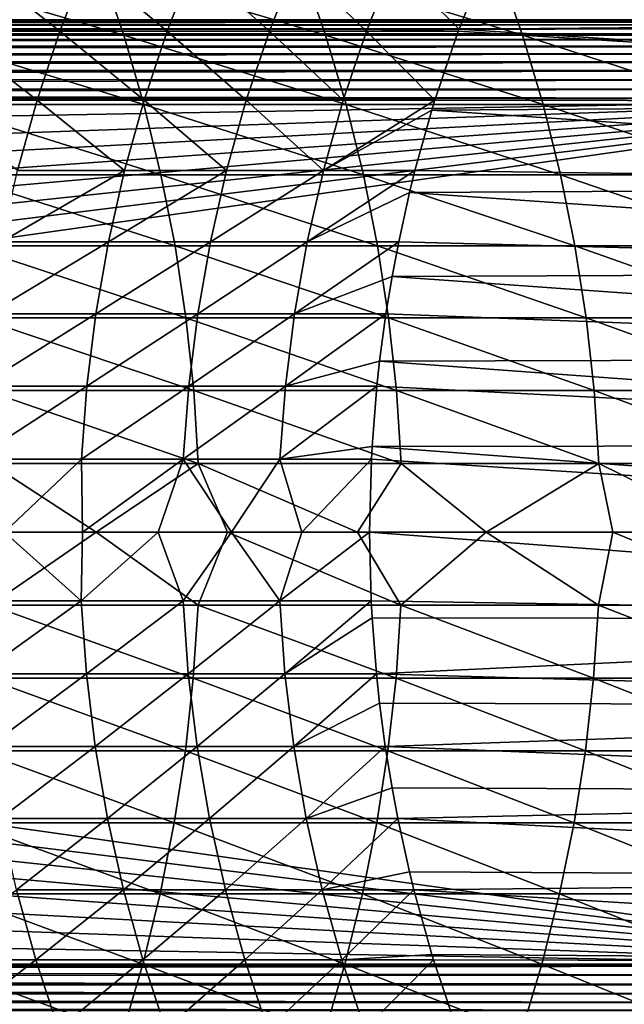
# Model space of a CAD drawing. Header units: metres. Extents: x -24 to 236, y -24 to 24.
# Tile 291 of 316: x 209.36 to 213.19, y -2.99 to 3.25. Entities that reach past the tile are written whole.
import ezdxf

# ---------------------------------------------------------------- set-up
doc = ezdxf.new("R2010")
doc.units = ezdxf.units.M
doc.layers.add('solid_10392024', color=7, linetype='CONTINUOUS')

msp = doc.modelspace()

# ---------------------------------------------------------------- linework, layer by layer
at = {"layer": 'solid_10392024'}
for points in [[(210.016861, 3.151781, 336.517181), (209.870178, 3.581999, 336.424316), (208.560211, 3.581992, 338.449097)], [(208.70517, 3.151774, 338.544617), (210.016861, 3.151781, 336.517181), (208.560211, 3.581992, 338.449097)], [(209.066193, 3.607067, 299.821564), (209.612518, 3.177382, 297.603485), (208.900436, 3.177379, 299.765717)], [(209.066193, 3.607067, 299.821564), (209.77916, 3.607071, 297.656677), (209.612518, 3.177382, 297.603485)], [(209.77916, 3.607071, 297.656677), (210.292526, 3.177382, 295.421753), (209.612518, 3.177382, 297.603485)], [(209.77916, 3.607071, 297.656677), (210.460007, 3.607071, 295.47226), (210.292526, 3.177382, 295.421753)], [(211.296722, 3.151785, 334.457672), (211.148376, 3.582004, 334.367493), (209.870178, 3.581999, 336.424316)], [(210.016861, 3.151781, 336.517181), (211.296722, 3.151785, 334.457672), (209.870178, 3.581999, 336.424316)], [(210.460007, 3.607071, 295.47226), (210.940155, 3.177379, 293.221375), (210.292526, 3.177382, 295.421753)], [(210.460007, 3.607071, 295.47226), (211.108398, 3.607067, 293.269226), (210.940155, 3.177379, 293.221375)], [(211.108398, 3.607067, 293.269226), (211.555069, 3.177374, 291.003296), (210.940155, 3.177379, 293.221375)], [(211.108398, 3.607067, 293.269226), (211.724045, 3.607061, 291.048492), (211.555069, 3.177374, 291.003296)], [(212.544373, 3.151785, 332.366974), (212.394424, 3.582003, 332.279449), (211.148376, 3.582004, 334.367493)], [(211.296722, 3.151785, 334.457672), (212.544373, 3.151785, 332.366974), (211.148376, 3.582004, 334.367493)], [(211.724045, 3.607061, 291.048492), (212.14209, 3.191444, 288.769714), (211.555069, 3.177374, 291.003296)], [(211.724045, 3.607061, 291.048492), (212.306595, 3.607058, 288.810944), (212.14209, 3.191444, 288.769714)], [(219.492065, 3.251203, 259.385284), (212.14209, 3.191444, 288.769714), (212.306595, 3.607058, 288.810944)], [(213.759384, 3.15178, 330.24585), (213.60791, 3.581998, 330.161011), (212.394424, 3.582003, 332.279449)], [(212.544373, 3.151785, 332.366974), (213.759384, 3.15178, 330.24585), (212.394424, 3.582003, 332.279449)], [(215.5336, 3.246434, 33.390392), (176.534302, 3.246457, 33.390503), (176.5336, 3.25, 33.450001)], [(215.5336, 3.25, 44.450001), (176.5336, 3.25, 33.450001), (176.5336, 3.25, 44.450001)], [(215.5336, 3.25, 44.450001), (215.5336, 3.25, 33.450001), (176.5336, 3.25, 33.450001)], [(215.5336, 3.246434, 33.390392), (176.5336, 3.25, 33.450001), (215.5336, 3.25, 33.450001)], [(215.5336, 3.25, 44.450001), (176.5336, 3.25, 44.450001), (176.534302, 3.246457, 44.509499)], [(215.5336, 3.246354, 44.510269), (215.5336, 3.25, 44.450001), (176.534302, 3.246457, 44.509499)], [(219.492065, 3.251203, 259.385284), (219.313278, 2.728342, 259.340698), (212.14209, 3.191444, 288.769714)], [(215.5336, 3.246434, 33.390392), (176.536423, 3.235641, 33.331112), (176.534302, 3.246457, 33.390503)], [(215.5336, 3.246354, 44.510269), (176.534302, 3.246457, 44.509499), (176.536423, 3.235641, 44.56889)], [(215.5336, 3.246434, 33.390392), (215.5336, 3.235615, 33.330929), (176.536423, 3.235641, 33.331112)], [(215.5336, 3.235456, 44.569717), (215.5336, 3.246354, 44.510269), (176.536423, 3.235641, 44.56889)], [(215.5336, 3.235615, 33.330929), (176.539886, 3.217845, 33.27359), (176.536423, 3.235641, 33.331112)], [(215.5336, 3.235456, 44.569717), (176.536423, 3.235641, 44.56889), (176.539886, 3.217845, 44.626408)], [(215.5336, 3.235615, 33.330929), (215.5336, 3.217701, 33.273205), (176.539886, 3.217845, 33.27359)], [(215.5336, 3.217465, 44.627415), (215.5336, 3.235456, 44.569717), (176.539886, 3.217845, 44.626408)], [(215.5336, 3.217701, 33.273205), (176.544632, 3.193403, 33.218914), (176.539886, 3.217845, 33.27359)], [(215.5336, 3.217465, 44.627415), (176.539886, 3.217845, 44.626408), (176.544632, 3.193403, 44.681084)], [(215.5336, 3.217701, 33.273205), (215.5336, 3.192952, 33.218067), (176.544632, 3.193403, 33.218914)], [(215.5336, 3.192644, 44.682522), (215.5336, 3.217465, 44.627415), (176.544632, 3.193403, 44.681084)], [(215.5336, 3.192952, 33.218067), (176.550568, 3.162506, 33.167461), (176.544632, 3.193403, 33.218914)], [(215.5336, 3.192644, 44.682522), (176.544632, 3.193403, 44.681084), (176.550568, 3.162506, 44.73254)], [(215.5336, 3.192952, 33.218067), (215.5336, 3.161732, 33.166317), (176.550568, 3.162506, 33.167461)], [(215.5336, 3.161355, 44.73423), (215.5336, 3.192644, 44.682522), (176.550568, 3.162506, 44.73254)], [(212.14209, 3.191444, 288.769714), (212.136932, 3.177371, 288.768402), (211.555069, 3.177374, 291.003296)], [(219.313278, 2.728342, 259.340698), (212.136932, 3.177371, 288.768402), (212.14209, 3.191444, 288.769714)], [(215.5336, 3.161732, 33.166317), (176.557632, 3.125277, 33.119598), (176.550568, 3.162506, 33.167461)], [(215.5336, 3.161355, 44.73423), (176.550568, 3.162506, 44.73254), (176.557632, 3.125277, 44.780399)], [(215.5336, 3.161732, 33.166317), (215.5336, 3.124496, 33.11871), (176.557632, 3.125277, 33.119598)], [(215.5336, 3.124055, 44.781788), (215.5336, 3.161355, 44.73423), (176.557632, 3.125277, 44.780399)], [(215.5336, 3.124496, 33.11871), (176.565689, 3.082293, 33.076397), (176.557632, 3.125277, 33.119598)], [(215.5336, 3.124055, 44.781788), (176.557632, 3.125277, 44.780399), (176.565689, 3.082293, 44.823601)], [(215.5336, 3.124496, 33.11871), (215.5336, 3.081787, 33.075947), (176.565689, 3.082293, 33.076397)], [(215.5336, 3.08129, 44.824497), (215.5336, 3.124055, 44.781788), (176.565689, 3.082293, 44.823601)], [(210.144623, 2.713188, 336.598053), (210.016861, 3.151781, 336.517181), (208.70517, 3.151774, 338.544617)], [(208.831436, 2.713183, 338.627838), (210.144623, 2.713188, 336.598053), (208.70517, 3.151774, 338.544617)], [(208.900436, 3.177379, 299.765717), (209.467194, 2.739251, 297.557098), (208.75589, 2.739248, 299.71701)], [(208.900436, 3.177379, 299.765717), (209.612518, 3.177382, 297.603485), (209.467194, 2.739251, 297.557098)], [(209.612518, 3.177382, 297.603485), (210.146484, 2.739251, 295.377686), (209.467194, 2.739251, 297.557098)], [(209.612518, 3.177382, 297.603485), (210.292526, 3.177382, 295.421753), (210.146484, 2.739251, 295.377686)], [(211.425934, 2.713192, 334.536224), (211.296722, 3.151785, 334.457672), (210.016861, 3.151781, 336.517181)], [(210.144623, 2.713188, 336.598053), (211.425934, 2.713192, 334.536224), (210.016861, 3.151781, 336.517181)], [(210.292526, 3.177382, 295.421753), (210.793427, 2.739248, 293.179657), (210.146484, 2.739251, 295.377686)], [(210.292526, 3.177382, 295.421753), (210.940155, 3.177379, 293.221375), (210.793427, 2.739248, 293.179657)], [(210.940155, 3.177379, 293.221375), (211.4077, 2.739244, 290.963898), (210.793427, 2.739248, 293.179657)], [(210.940155, 3.177379, 293.221375), (211.555069, 3.177374, 291.003296), (211.4077, 2.739244, 290.963898)], [(212.674957, 2.713191, 332.443176), (212.544373, 3.151785, 332.366974), (211.296722, 3.151785, 334.457672)], [(211.425934, 2.713192, 334.536224), (212.674957, 2.713191, 332.443176), (211.296722, 3.151785, 334.457672)], [(211.555069, 3.177374, 291.003296), (211.988953, 2.739241, 288.731323), (211.4077, 2.739244, 290.963898)], [(211.555069, 3.177374, 291.003296), (212.136932, 3.177371, 288.768402), (211.988953, 2.739241, 288.731323)], [(219.313278, 2.728342, 259.340698), (211.988953, 2.739241, 288.731323), (212.136932, 3.177371, 288.768402)], [(213.891312, 2.713187, 330.319733), (213.759384, 3.15178, 330.24585), (212.544373, 3.151785, 332.366974)], [(212.674957, 2.713191, 332.443176), (213.891312, 2.713187, 330.319733), (212.544373, 3.151785, 332.366974)], [(215.5336, 3.081787, 33.075947), (176.574463, 3.034722, 33.03899), (176.565689, 3.082293, 33.076397)], [(215.5336, 3.08129, 44.824497), (176.565689, 3.082293, 44.823601), (176.574463, 3.034722, 44.861012)], [(215.5336, 3.081787, 33.075947), (215.5336, 3.034231, 33.038647), (176.574463, 3.034722, 33.03899)], [(215.5336, 3.033684, 44.861732), (215.5336, 3.08129, 44.824497), (176.574463, 3.034722, 44.861012)], [(215.5336, 3.034231, 33.038647), (176.583801, 2.983306, 33.007759), (176.574463, 3.034722, 33.03899)], [(215.5336, 3.033684, 44.861732), (176.574463, 3.034722, 44.861012), (176.583801, 2.983306, 44.892242)], [(215.5336, 3.034231, 33.038647), (215.5336, 2.982522, 33.007355), (176.583801, 2.983306, 33.007759)], [(215.5336, 2.981934, 44.892952), (215.5336, 3.033684, 44.861732), (176.583801, 2.983306, 44.892242)], [(215.5336, 2.982522, 33.007355), (176.593613, 2.92825, 32.982868), (176.583801, 2.983306, 33.007759)], [(215.5336, 2.981934, 44.892952), (176.583801, 2.983306, 44.892242), (176.593613, 2.92825, 44.917133)], [(215.5336, 2.982522, 33.007355), (215.5336, 2.927415, 32.982536), (176.593613, 2.92825, 32.982868)], [(215.5336, 2.926794, 44.917702), (215.5336, 2.981934, 44.892952), (176.593613, 2.92825, 44.917133)], [(215.5336, 2.927415, 32.982536), (176.603729, 2.870286, 32.964691), (176.593613, 2.92825, 32.982868)], [(215.5336, 2.926794, 44.917702), (176.593613, 2.92825, 44.917133), (176.603729, 2.870286, 44.93531)], [(215.5336, 2.927415, 32.982536), (215.5336, 2.869716, 32.964542), (176.603729, 2.870286, 32.964691)], [(215.5336, 2.869658, 44.935471), (215.5336, 2.926794, 44.917702), (176.603729, 2.870286, 44.93531)], [(215.5336, 2.869716, 32.964542), (176.613937, 2.81058, 32.953682), (176.603729, 2.870286, 32.964691)], [(215.5336, 2.869658, 44.935471), (176.603729, 2.870286, 44.93531), (176.613937, 2.81058, 44.946316)], [(215.5336, 2.869716, 32.964542), (215.5336, 2.810268, 32.953644), (176.613937, 2.81058, 32.953682)], [(215.5336, 2.810268, 44.946354), (215.5336, 2.869658, 44.935471), (176.613937, 2.81058, 44.946316)], [(215.5336, 2.75, 32.950001), (176.624084, 2.75, 32.950001), (176.613937, 2.81058, 32.953682)], [(215.5336, 2.810268, 32.953644), (215.5336, 2.75, 32.950001), (176.613937, 2.81058, 32.953682)], [(215.5336, 2.810268, 44.946354), (176.613937, 2.81058, 44.946316), (176.624084, 2.75, 44.950001)], [(215.5336, 2.810268, 44.946354), (176.624084, 2.75, 44.950001), (215.5336, 2.75, 44.950001)], [(215.5336, 2.75, 32.950001), (176.722778, 2.066648, 32.950001), (176.624084, 2.75, 32.950001)], [(215.5336, -2.75, 44.950001), (176.624084, 2.75, 44.950001), (176.722778, 2.066648, 44.950001)], [(215.5336, -2.75, 44.950001), (215.5336, 2.75, 44.950001), (176.624084, 2.75, 44.950001)], [(215.5336, 2.75, 32.950001), (176.624084, -2.75, 32.950001), (176.722778, -2.066648, 32.950001)], [(215.5336, 2.75, 32.950001), (215.5336, -2.75, 32.950001), (176.624084, -2.75, 32.950001)], [(215.5336, 2.75, 32.950001), (176.793396, 1.379858, 32.950001), (176.722778, 2.066648, 32.950001)], [(215.5336, 2.75, 32.950001), (176.722778, -2.066648, 32.950001), (176.793396, -1.379858, 32.950001)], [(215.5336, 2.75, 32.950001), (176.835846, 0.690638, 32.950001), (176.793396, 1.379858, 32.950001)], [(215.5336, 2.75, 32.950001), (176.793396, -1.379858, 32.950001), (176.835846, -0.690638, 32.950001)], [(215.5336, 2.75, 32.950001), (176.850006, 0, 32.950001), (176.835846, 0.690638, 32.950001)], [(215.5336, 2.75, 32.950001), (176.835846, -0.690638, 32.950001), (176.850006, 0, 32.950001)], [(208.75589, 2.739248, 299.71701), (209.467194, 2.739251, 297.557098), (209.343582, 2.293841, 297.517639)], [(210.253128, 2.267386, 336.666718), (210.144623, 2.713188, 336.598053), (208.831436, 2.713183, 338.627838)], [(208.93866, 2.267381, 338.698486), (210.253128, 2.267386, 336.666718), (208.831436, 2.713183, 338.627838)], [(209.467194, 2.739251, 297.557098), (210.022247, 2.293841, 295.34021), (209.343582, 2.293841, 297.517639)], [(209.467194, 2.739251, 297.557098), (210.146484, 2.739251, 295.377686), (210.022247, 2.293841, 295.34021)], [(210.146484, 2.739251, 295.377686), (210.66861, 2.293839, 293.144165), (210.022247, 2.293841, 295.34021)], [(211.53566, 2.267389, 334.602936), (211.425934, 2.713192, 334.536224), (210.144623, 2.713188, 336.598053)], [(210.253128, 2.267386, 336.666718), (211.53566, 2.267389, 334.602936), (210.144623, 2.713188, 336.598053)], [(210.146484, 2.739251, 295.377686), (210.793427, 2.739248, 293.179657), (210.66861, 2.293839, 293.144165)], [(210.793427, 2.739248, 293.179657), (211.282333, 2.293835, 290.930359), (210.66861, 2.293839, 293.144165)], [(210.793427, 2.739248, 293.179657), (211.4077, 2.739244, 290.963898), (211.282333, 2.293835, 290.930359)], [(211.4077, 2.739244, 290.963898), (211.988953, 2.739241, 288.731323), (211.282333, 2.293835, 290.930359)], [(211.988953, 2.739241, 288.731323), (211.970062, 2.677528, 288.726593), (211.282333, 2.293835, 290.930359)], [(212.785873, 2.267389, 332.507904), (212.674957, 2.713191, 332.443176), (211.425934, 2.713192, 334.536224)], [(211.53566, 2.267389, 334.602936), (212.785873, 2.267389, 332.507904), (211.425934, 2.713192, 334.536224)], [(219.313278, 2.728342, 259.340698), (211.970062, 2.677528, 288.726593), (211.988953, 2.739241, 288.731323)], [(219.313278, 2.728342, 259.340698), (219.166107, 2.195221, 259.304016), (211.970062, 2.677528, 288.726593)], [(214.003357, 2.267385, 330.382477), (213.891312, 2.713187, 330.319733), (212.674957, 2.713191, 332.443176)], [(212.785873, 2.267389, 332.507904), (214.003357, 2.267385, 330.382477), (212.674957, 2.713191, 332.443176)], [(211.970062, 2.677528, 288.726593), (211.863083, 2.293833, 288.699799), (211.282333, 2.293835, 290.930359)], [(219.166107, 2.195221, 259.304016), (211.863083, 2.293833, 288.699799), (211.970062, 2.677528, 288.726593)], [(210.342072, 1.81556, 336.723053), (210.253128, 2.267386, 336.666718), (208.93866, 2.267381, 338.698486)], [(209.02655, 1.815556, 338.756409), (210.342072, 1.81556, 336.723053), (208.93866, 2.267381, 338.698486)], [(210.022247, 2.293841, 295.34021), (209.920166, 1.842336, 295.309418), (209.241989, 1.842336, 297.485229)], [(209.343582, 2.293841, 297.517639), (210.022247, 2.293841, 295.34021), (209.241989, 1.842336, 297.485229)], [(210.022247, 2.293841, 295.34021), (210.66861, 2.293839, 293.144165), (209.920166, 1.842336, 295.309418)], [(210.66861, 2.293839, 293.144165), (210.56604, 1.842334, 293.11499), (209.920166, 1.842336, 295.309418)], [(211.62561, 1.815562, 334.657623), (211.53566, 2.267389, 334.602936), (210.253128, 2.267386, 336.666718)], [(210.342072, 1.81556, 336.723053), (211.62561, 1.815562, 334.657623), (210.253128, 2.267386, 336.666718)], [(210.66861, 2.293839, 293.144165), (211.282333, 2.293835, 290.930359), (210.56604, 1.842334, 293.11499)], [(211.282333, 2.293835, 290.930359), (211.179321, 1.842331, 290.902832), (210.56604, 1.842334, 293.11499)], [(211.282333, 2.293835, 290.930359), (211.863083, 2.293833, 288.699799), (211.179321, 1.842331, 290.902832)], [(211.863083, 2.293833, 288.699799), (211.828461, 2.153841, 288.691101), (211.179321, 1.842331, 290.902832)], [(212.876785, 1.815562, 332.560974), (212.785873, 2.267389, 332.507904), (211.53566, 2.267389, 334.602936)], [(211.62561, 1.815562, 334.657623), (212.876785, 1.815562, 332.560974), (211.53566, 2.267389, 334.602936)], [(219.166107, 2.195221, 259.304016), (211.828461, 2.153841, 288.691101), (211.863083, 2.293833, 288.699799)], [(214.0952, 1.815559, 330.433929), (214.003357, 2.267385, 330.382477), (212.785873, 2.267389, 332.507904)], [(212.876785, 1.815562, 332.560974), (214.0952, 1.815559, 330.433929), (212.785873, 2.267389, 332.507904)], [(219.166107, 2.195221, 259.304016), (219.051041, 1.653747, 259.27533), (211.828461, 2.153841, 288.691101)], [(211.828461, 2.153841, 288.691101), (211.759644, 1.84233, 288.673859), (211.179321, 1.842331, 290.902832)], [(219.051041, 1.653747, 259.27533), (211.759644, 1.84233, 288.673859), (211.828461, 2.153841, 288.691101)], [(215.5336, -2.75, 44.950001), (176.722778, 2.066648, 44.950001), (176.793396, 1.379858, 44.950001)], [(210.411224, 1.358909, 336.766815), (210.342072, 1.81556, 336.723053), (209.02655, 1.815556, 338.756409)], [(209.094894, 1.358906, 338.801453), (210.411224, 1.358909, 336.766815), (209.02655, 1.815556, 338.756409)], [(209.920166, 1.842336, 295.309418), (209.840469, 1.385936, 295.28537), (209.162689, 1.385936, 297.45993)], [(209.241989, 1.842336, 297.485229), (209.920166, 1.842336, 295.309418), (209.162689, 1.385936, 297.45993)], [(209.920166, 1.842336, 295.309418), (210.56604, 1.842334, 293.11499), (209.840469, 1.385936, 295.28537)], [(210.56604, 1.842334, 293.11499), (210.485992, 1.385935, 293.092224), (209.840469, 1.385936, 295.28537)], [(211.695541, 1.35891, 334.700134), (211.62561, 1.815562, 334.657623), (210.342072, 1.81556, 336.723053)], [(210.411224, 1.358909, 336.766815), (211.695541, 1.35891, 334.700134), (210.342072, 1.81556, 336.723053)], [(210.56604, 1.842334, 293.11499), (211.179321, 1.842331, 290.902832), (210.485992, 1.385935, 293.092224)], [(211.179321, 1.842331, 290.902832), (211.098907, 1.385932, 290.881317), (210.485992, 1.385935, 293.092224)], [(211.179321, 1.842331, 290.902832), (211.759644, 1.84233, 288.673859), (211.098907, 1.385932, 290.881317)], [(211.759644, 1.84233, 288.673859), (211.717773, 1.622295, 288.663361), (211.098907, 1.385932, 290.881317)], [(212.947464, 1.35891, 332.602234), (212.876785, 1.815562, 332.560974), (211.62561, 1.815562, 334.657623)], [(211.695541, 1.35891, 334.700134), (212.947464, 1.35891, 332.602234), (211.62561, 1.815562, 334.657623)], [(219.051041, 1.653747, 259.27533), (211.717773, 1.622295, 288.663361), (211.759644, 1.84233, 288.673859)], [(214.166611, 1.358908, 330.473907), (214.0952, 1.815559, 330.433929), (212.876785, 1.815562, 332.560974)], [(212.947464, 1.35891, 332.602234), (214.166611, 1.358908, 330.473907), (212.876785, 1.815562, 332.560974)], [(219.051041, 1.653747, 259.27533), (218.968536, 1.105976, 259.254761), (211.717773, 1.622295, 288.663361)], [(211.717773, 1.622295, 288.663361), (211.678909, 1.385931, 288.653625), (211.098907, 1.385932, 290.881317)], [(218.968536, 1.105976, 259.254761), (211.678909, 1.385931, 288.653625), (211.717773, 1.622295, 288.663361)], [(215.5336, -2.75, 44.950001), (176.793396, 1.379858, 44.950001), (176.835846, 0.690638, 44.950001)], [(209.840469, 1.385936, 295.28537), (209.783401, 0.925853, 295.268158), (209.105911, 0.925853, 297.441803)], [(209.162689, 1.385936, 297.45993), (209.840469, 1.385936, 295.28537), (209.105911, 0.925853, 297.441803)], [(209.840469, 1.385936, 295.28537), (210.485992, 1.385935, 293.092224), (209.783401, 0.925853, 295.268158)], [(210.485992, 1.385935, 293.092224), (210.42865, 0.925852, 293.075897), (209.783401, 0.925853, 295.268158)], [(210.485992, 1.385935, 293.092224), (211.098907, 1.385932, 290.881317), (210.42865, 0.925852, 293.075897)], [(211.098907, 1.385932, 290.881317), (211.041336, 0.925851, 290.865936), (210.42865, 0.925852, 293.075897)], [(211.098907, 1.385932, 290.881317), (211.678909, 1.385931, 288.653625), (211.041336, 0.925851, 290.865936)], [(211.678909, 1.385931, 288.653625), (211.638428, 1.08483, 288.643494), (211.041336, 0.925851, 290.865936)], [(218.968536, 1.105976, 259.254761), (211.638428, 1.08483, 288.643494), (211.678909, 1.385931, 288.653625)], [(210.460403, 0.898647, 336.797943), (210.411224, 1.358909, 336.766815), (209.094894, 1.358906, 338.801453)], [(209.143494, 0.898645, 338.833496), (210.460403, 0.898647, 336.797943), (209.094894, 1.358906, 338.801453)], [(211.745285, 0.898648, 334.730377), (211.695541, 1.35891, 334.700134), (210.411224, 1.358909, 336.766815)], [(210.460403, 0.898647, 336.797943), (211.745285, 0.898648, 334.730377), (210.411224, 1.358909, 336.766815)], [(212.997742, 0.898648, 332.631561), (212.947464, 1.35891, 332.602234), (211.695541, 1.35891, 334.700134)], [(211.745285, 0.898648, 334.730377), (212.997742, 0.898648, 332.631561), (211.695541, 1.35891, 334.700134)], [(214.217392, 0.898646, 330.50235), (214.166611, 1.358908, 330.473907), (212.947464, 1.35891, 332.602234)], [(212.997742, 0.898648, 332.631561), (214.217392, 0.898646, 330.50235), (212.947464, 1.35891, 332.602234)], [(211.638428, 1.08483, 288.643494), (211.621094, 0.92585, 288.63913), (211.041336, 0.925851, 290.865936)], [(218.918915, 0.554056, 259.242371), (211.621094, 0.92585, 288.63913), (211.638428, 1.08483, 288.643494)], [(218.968536, 1.105976, 259.254761), (218.918915, 0.554056, 259.242371), (211.638428, 1.08483, 288.643494)], [(209.783401, 0.925853, 295.268158), (209.749115, 0.46331, 295.257843), (209.071793, 0.46331, 297.430908)], [(209.105911, 0.925853, 297.441803), (209.783401, 0.925853, 295.268158), (209.071793, 0.46331, 297.430908)], [(210.489471, 0.435997, 336.816345), (210.460403, 0.898647, 336.797943), (209.143494, 0.898645, 338.833496)], [(209.172226, 0.435996, 338.852417), (210.489471, 0.435997, 336.816345), (209.143494, 0.898645, 338.833496)], [(209.783401, 0.925853, 295.268158), (210.42865, 0.925852, 293.075897), (209.749115, 0.46331, 295.257843)], [(210.42865, 0.925852, 293.075897), (210.394211, 0.46331, 293.066101), (209.749115, 0.46331, 295.257843)], [(210.42865, 0.925852, 293.075897), (211.041336, 0.925851, 290.865936), (210.394211, 0.46331, 293.066101)], [(211.041336, 0.925851, 290.865936), (211.006729, 0.463309, 290.856689), (210.394211, 0.46331, 293.066101)], [(211.774689, 0.435998, 334.74823), (211.745285, 0.898648, 334.730377), (210.460403, 0.898647, 336.797943)], [(210.489471, 0.435997, 336.816345), (211.774689, 0.435998, 334.74823), (210.460403, 0.898647, 336.797943)], [(211.041336, 0.925851, 290.865936), (211.621094, 0.92585, 288.63913), (211.006729, 0.463309, 290.856689)], [(211.621094, 0.92585, 288.63913), (211.590714, 0.543406, 288.631531), (211.006729, 0.463309, 290.856689)], [(218.918915, 0.554056, 259.242371), (211.590714, 0.543406, 288.631531), (211.621094, 0.92585, 288.63913)], [(213.027466, 0.435998, 332.648895), (212.997742, 0.898648, 332.631561), (211.745285, 0.898648, 334.730377)], [(211.774689, 0.435998, 334.74823), (213.027466, 0.435998, 332.648895), (211.745285, 0.898648, 334.730377)], [(214.247421, 0.435997, 330.519165), (214.217392, 0.898646, 330.50235), (212.997742, 0.898648, 332.631561)], [(213.027466, 0.435998, 332.648895), (214.247421, 0.435997, 330.519165), (212.997742, 0.898648, 332.631561)], [(215.5336, -2.75, 44.950001), (176.835846, 0.690638, 44.950001), (176.850006, 0, 44.950001)], [(211.590714, 0.543406, 288.631531), (211.586365, 0.463309, 288.630432), (211.006729, 0.463309, 290.856689)], [(218.902359, 0, 259.238251), (211.586365, 0.463309, 288.630432), (211.590714, 0.543406, 288.631531)], [(218.918915, 0.554056, 259.242371), (218.902359, 0, 259.238251), (211.590714, 0.543406, 288.631531)], [(209.071793, 0.46331, 297.430908), (209.749115, 0.46331, 295.257843), (209.260544, 0, 296.797821)], [(209.749115, 0.46331, 295.257843), (209.756256, 0, 295.193054), (209.260544, 0, 296.797821)], [(209.749115, 0.46331, 295.257843), (210.394211, 0.46331, 293.066101), (209.756256, 0, 295.193054)], [(210.394211, 0.46331, 293.066101), (210.23584, 0, 293.573364), (209.756256, 0, 295.193054)], [(210.394211, 0.46331, 293.066101), (210.698975, 0, 291.939026), (210.23584, 0, 293.573364)], [(210.394211, 0.46331, 293.066101), (211.006729, 0.463309, 290.856689), (210.698975, 0, 291.939026)], [(211.006729, 0.463309, 290.856689), (211.145386, 0, 290.290314), (210.698975, 0, 291.939026)], [(211.006729, 0.463309, 290.856689), (211.586365, 0.463309, 288.630432), (211.145386, 0, 290.290314)], [(211.586365, 0.463309, 288.630432), (211.574783, 0, 288.627533), (211.145386, 0, 290.290314)], [(218.902359, 0, 259.238251), (211.574783, 0, 288.627533), (211.586365, 0.463309, 288.630432)], [(208.998749, 0, 339.133667), (209.841736, 0, 337.847229), (209.172226, 0.435996, 338.852417)], [(209.841736, 0, 337.847229), (210.489471, 0.435997, 336.816345), (209.172226, 0.435996, 338.852417)], [(209.841736, 0, 337.847229), (210.675369, 0, 336.542145), (210.489471, 0.435997, 336.816345)], [(211.49942, 0, 335.218445), (211.774689, 0.435998, 334.74823), (210.489471, 0.435997, 336.816345)], [(210.675369, 0, 336.542145), (211.49942, 0, 335.218445), (210.489471, 0.435997, 336.816345)], [(211.49942, 0, 335.218445), (212.313553, 0, 333.876282), (211.774689, 0.435998, 334.74823)], [(212.313553, 0, 333.876282), (213.027466, 0.435998, 332.648895), (211.774689, 0.435998, 334.74823)], [(212.313553, 0, 333.876282), (213.117447, 0, 332.515747), (213.027466, 0.435998, 332.648895)], [(213.910889, 0, 331.136841), (214.247421, 0.435997, 330.519165), (213.027466, 0.435998, 332.648895)], [(213.117447, 0, 332.515747), (213.910889, 0, 331.136841), (213.027466, 0.435998, 332.648895)], [(209.171082, -0.463309, 338.851654), (209.841736, 0, 337.847229), (208.998749, 0, 339.133667)], [(209.171082, -0.463309, 338.851654), (210.488327, -0.46331, 336.815613), (209.841736, 0, 337.847229)], [(210.488327, -0.46331, 336.815613), (210.675369, 0, 336.542145), (209.841736, 0, 337.847229)], [(210.488327, -0.46331, 336.815613), (211.773514, -0.463311, 334.747528), (210.675369, 0, 336.542145)], [(211.773514, -0.463311, 334.747528), (211.49942, 0, 335.218445), (210.675369, 0, 336.542145)], [(211.005402, -0.435996, 290.856323), (211.145386, 0, 290.290314), (211.574783, 0, 288.627533)], [(211.005402, -0.435996, 290.856323), (211.574783, 0, 288.627533), (211.585037, -0.435996, 288.630096)], [(211.773514, -0.463311, 334.747528), (212.313553, 0, 333.876282), (211.49942, 0, 335.218445)], [(218.918915, -0.554056, 259.242371), (211.585037, -0.435996, 288.630096), (211.574783, 0, 288.627533)], [(218.918915, -0.554056, 259.242371), (211.574783, 0, 288.627533), (218.902359, 0, 259.238251)], [(211.773514, -0.463311, 334.747528), (213.026276, -0.463311, 332.648224), (212.313553, 0, 333.876282)], [(213.026276, -0.463311, 332.648224), (213.117447, 0, 332.515747), (212.313553, 0, 333.876282)], [(213.026276, -0.463311, 332.648224), (214.246216, -0.46331, 330.518494), (213.117447, 0, 332.515747)], [(214.246216, -0.46331, 330.518494), (213.910889, 0, 331.136841), (213.117447, 0, 332.515747)], [(215.5336, -2.75, 44.950001), (176.850006, 0, 44.950001), (176.835846, -0.690638, 44.950001)], [(209.070496, -0.435997, 297.430511), (209.260544, 0, 296.797821), (209.747818, -0.435997, 295.257446)], [(209.747818, -0.435997, 295.257446), (209.260544, 0, 296.797821), (209.756256, 0, 295.193054)], [(209.747818, -0.435997, 295.257446), (209.756256, 0, 295.193054), (210.23584, 0, 293.573364)], [(209.747818, -0.435997, 295.257446), (210.23584, 0, 293.573364), (210.392899, -0.435997, 293.065735)], [(210.392899, -0.435997, 293.065735), (210.23584, 0, 293.573364), (210.698975, 0, 291.939026)], [(210.392899, -0.435997, 293.065735), (210.698975, 0, 291.939026), (211.005402, -0.435996, 290.856323)], [(211.005402, -0.435996, 290.856323), (210.698975, 0, 291.939026), (211.145386, 0, 290.290314)], [(209.070496, -0.435997, 297.430511), (209.747818, -0.435997, 295.257446), (209.103271, -0.898647, 297.440948)], [(209.747818, -0.435997, 295.257446), (209.780762, -0.898647, 295.267365), (209.103271, -0.898647, 297.440948)], [(209.747818, -0.435997, 295.257446), (210.392899, -0.435997, 293.065735), (209.780762, -0.898647, 295.267365)], [(210.392899, -0.435997, 293.065735), (210.425995, -0.898646, 293.075165), (209.780762, -0.898647, 295.267365)], [(210.392899, -0.435997, 293.065735), (211.005402, -0.435996, 290.856323), (210.425995, -0.898646, 293.075165)], [(211.005402, -0.435996, 290.856323), (211.038651, -0.898644, 290.865204), (210.425995, -0.898646, 293.075165)], [(211.005402, -0.435996, 290.856323), (211.585037, -0.435996, 288.630096), (211.038651, -0.898644, 290.865204)], [(211.585037, -0.435996, 288.630096), (211.590714, -0.543406, 288.631531), (211.038651, -0.898644, 290.865204)], [(218.918915, -0.554056, 259.242371), (211.590714, -0.543406, 288.631531), (211.585037, -0.435996, 288.630096)], [(209.141174, -0.925851, 338.83197), (210.458054, -0.925853, 336.796478), (209.171082, -0.463309, 338.851654)], [(210.458054, -0.925853, 336.796478), (210.488327, -0.46331, 336.815613), (209.171082, -0.463309, 338.851654)], [(210.458054, -0.925853, 336.796478), (211.742905, -0.925855, 334.728912), (210.488327, -0.46331, 336.815613)], [(211.742905, -0.925855, 334.728912), (211.773514, -0.463311, 334.747528), (210.488327, -0.46331, 336.815613)], [(211.742905, -0.925855, 334.728912), (212.995346, -0.925854, 332.630157), (211.773514, -0.463311, 334.747528)], [(212.995346, -0.925854, 332.630157), (213.026276, -0.463311, 332.648224), (211.773514, -0.463311, 334.747528)], [(212.995346, -0.925854, 332.630157), (214.214981, -0.925853, 330.500977), (213.026276, -0.463311, 332.648224)], [(214.214981, -0.925853, 330.500977), (214.246216, -0.46331, 330.518494), (213.026276, -0.463311, 332.648224)], [(211.590714, -0.543406, 288.631531), (211.618408, -0.898644, 288.638458), (211.038651, -0.898644, 290.865204)], [(218.918915, -0.554056, 259.242371), (211.618408, -0.898644, 288.638458), (211.590714, -0.543406, 288.631531)], [(218.918915, -0.554056, 259.242371), (218.968536, -1.105976, 259.254761), (211.618408, -0.898644, 288.638458)], [(215.5336, -2.75, 44.950001), (176.835846, -0.690638, 44.950001), (176.793396, -1.379858, 44.950001)], [(209.0914, -1.385933, 338.799164), (210.4077, -1.385936, 336.764587), (209.141174, -0.925851, 338.83197)], [(209.103271, -0.898647, 297.440948), (209.780762, -0.898647, 295.267365), (209.158722, -1.358909, 297.458649)], [(210.4077, -1.385936, 336.764587), (210.458054, -0.925853, 336.796478), (209.141174, -0.925851, 338.83197)], [(209.780762, -0.898647, 295.267365), (209.836487, -1.358909, 295.28418), (209.158722, -1.358909, 297.458649)], [(209.780762, -0.898647, 295.267365), (210.425995, -0.898646, 293.075165), (209.836487, -1.358909, 295.28418)], [(210.425995, -0.898646, 293.075165), (210.481979, -1.358907, 293.091064), (209.836487, -1.358909, 295.28418)], [(210.4077, -1.385936, 336.764587), (211.691986, -1.385938, 334.697968), (210.458054, -0.925853, 336.796478)], [(210.425995, -0.898646, 293.075165), (211.038651, -0.898644, 290.865204), (210.481979, -1.358907, 293.091064)], [(211.691986, -1.385938, 334.697968), (211.742905, -0.925855, 334.728912), (210.458054, -0.925853, 336.796478)], [(211.038651, -0.898644, 290.865204), (211.094879, -1.358905, 290.880249), (210.481979, -1.358907, 293.091064)], [(211.038651, -0.898644, 290.865204), (211.618408, -0.898644, 288.638458), (211.094879, -1.358905, 290.880249)], [(211.618408, -0.898644, 288.638458), (211.638428, -1.08483, 288.643494), (211.094879, -1.358905, 290.880249)], [(218.968536, -1.105976, 259.254761), (211.638428, -1.08483, 288.643494), (211.618408, -0.898644, 288.638458)], [(211.691986, -1.385938, 334.697968), (212.943863, -1.385938, 332.600128), (211.742905, -0.925855, 334.728912)], [(212.943863, -1.385938, 332.600128), (212.995346, -0.925854, 332.630157), (211.742905, -0.925855, 334.728912)], [(212.943863, -1.385938, 332.600128), (214.162964, -1.385936, 330.471863), (212.995346, -0.925854, 332.630157)], [(214.162964, -1.385936, 330.471863), (214.214981, -0.925853, 330.500977), (212.995346, -0.925854, 332.630157)], [(211.638428, -1.08483, 288.643494), (211.674866, -1.358904, 288.652618), (211.094879, -1.358905, 290.880249)], [(218.968536, -1.105976, 259.254761), (211.674866, -1.358904, 288.652618), (211.638428, -1.08483, 288.643494)], [(218.968536, -1.105976, 259.254761), (219.051041, -1.653747, 259.27533), (211.674866, -1.358904, 288.652618)], [(209.158722, -1.358909, 297.458649), (209.836487, -1.358909, 295.28418), (209.236694, -1.81556, 297.483551)], [(209.836487, -1.358909, 295.28418), (209.914841, -1.81556, 295.3078), (209.236694, -1.81556, 297.483551)], [(209.836487, -1.358909, 295.28418), (210.481979, -1.358907, 293.091064), (209.914841, -1.81556, 295.3078)], [(210.481979, -1.358907, 293.091064), (210.560699, -1.815558, 293.113464), (209.914841, -1.81556, 295.3078)], [(210.481979, -1.358907, 293.091064), (211.094879, -1.358905, 290.880249), (210.560699, -1.815558, 293.113464)], [(211.094879, -1.358905, 290.880249), (211.17395, -1.815555, 290.901398), (210.560699, -1.815558, 293.113464)], [(211.094879, -1.358905, 290.880249), (211.674866, -1.358904, 288.652618), (211.17395, -1.815555, 290.901398)], [(211.674866, -1.358904, 288.652618), (211.717773, -1.622295, 288.663361), (211.17395, -1.815555, 290.901398)], [(219.051041, -1.653747, 259.27533), (211.717773, -1.622295, 288.663361), (211.674866, -1.358904, 288.652618)], [(215.5336, -2.75, 44.950001), (176.793396, -1.379858, 44.950001), (176.722778, -2.066648, 44.950001)], [(209.021912, -1.842332, 338.753357), (210.337372, -1.842336, 336.720062), (209.0914, -1.385933, 338.799164)], [(210.337372, -1.842336, 336.720062), (210.4077, -1.385936, 336.764587), (209.0914, -1.385933, 338.799164)], [(210.337372, -1.842336, 336.720062), (211.620865, -1.842339, 334.654724), (210.4077, -1.385936, 336.764587)], [(211.620865, -1.842339, 334.654724), (211.691986, -1.385938, 334.697968), (210.4077, -1.385936, 336.764587)], [(211.620865, -1.842339, 334.654724), (212.871979, -1.842338, 332.558167), (211.691986, -1.385938, 334.697968)], [(212.871979, -1.842338, 332.558167), (212.943863, -1.385938, 332.600128), (211.691986, -1.385938, 334.697968)], [(212.871979, -1.842338, 332.558167), (214.090347, -1.842335, 330.431213), (212.943863, -1.385938, 332.600128)], [(214.090347, -1.842335, 330.431213), (214.162964, -1.385936, 330.471863), (212.943863, -1.385938, 332.600128)], [(211.717773, -1.622295, 288.663361), (211.754257, -1.815553, 288.672516), (211.17395, -1.815555, 290.901398)], [(219.051041, -1.653747, 259.27533), (211.754257, -1.815553, 288.672516), (211.717773, -1.622295, 288.663361)], [(219.051041, -1.653747, 259.27533), (219.166107, -2.195221, 259.304016), (211.754257, -1.815553, 288.672516)], [(208.932861, -2.293836, 338.694672), (210.247269, -2.293841, 336.663025), (209.021912, -1.842332, 338.753357)], [(210.247269, -2.293841, 336.663025), (210.337372, -1.842336, 336.720062), (209.021912, -1.842332, 338.753357)], [(209.236694, -1.81556, 297.483551), (209.914841, -1.81556, 295.3078), (209.336975, -2.267386, 297.515533)], [(209.914841, -1.81556, 295.3078), (210.015625, -2.267386, 295.338226), (209.336975, -2.267386, 297.515533)], [(209.914841, -1.81556, 295.3078), (210.560699, -1.815558, 293.113464), (210.015625, -2.267386, 295.338226)], [(210.560699, -1.815558, 293.113464), (210.661957, -2.267384, 293.142242), (210.015625, -2.267386, 295.338226)], [(210.247269, -2.293841, 336.663025), (211.529739, -2.293844, 334.599335), (210.337372, -1.842336, 336.720062)], [(211.529739, -2.293844, 334.599335), (211.620865, -1.842339, 334.654724), (210.337372, -1.842336, 336.720062)], [(210.560699, -1.815558, 293.113464), (211.17395, -1.815555, 290.901398), (210.661957, -2.267384, 293.142242)], [(211.17395, -1.815555, 290.901398), (211.27565, -2.26738, 290.928589), (210.661957, -2.267384, 293.142242)], [(211.17395, -1.815555, 290.901398), (211.754257, -1.815553, 288.672516), (211.27565, -2.26738, 290.928589)], [(211.754257, -1.815553, 288.672516), (211.828461, -2.153841, 288.691101), (211.27565, -2.26738, 290.928589)], [(211.529739, -2.293844, 334.599335), (212.779877, -2.293844, 332.504425), (211.620865, -1.842339, 334.654724)], [(212.779877, -2.293844, 332.504425), (212.871979, -1.842338, 332.558167), (211.620865, -1.842339, 334.654724)], [(219.166107, -2.195221, 259.304016), (211.828461, -2.153841, 288.691101), (211.754257, -1.815553, 288.672516)], [(212.779877, -2.293844, 332.504425), (213.997314, -2.29384, 330.379089), (212.871979, -1.842338, 332.558167)], [(213.997314, -2.29384, 330.379089), (214.090347, -1.842335, 330.431213), (212.871979, -1.842338, 332.558167)], [(215.5336, -2.75, 44.950001), (176.722778, -2.066648, 44.950001), (176.624084, -2.75, 44.950001)], [(211.828461, -2.153841, 288.691101), (211.856369, -2.267378, 288.69809), (211.27565, -2.26738, 290.928589)], [(219.166107, -2.195221, 259.304016), (211.856369, -2.267378, 288.69809), (211.828461, -2.153841, 288.691101)], [(219.166107, -2.195221, 259.304016), (219.313278, -2.728342, 259.340698), (211.856369, -2.267378, 288.69809)], [(209.336975, -2.267386, 297.515533), (209.459305, -2.713189, 297.554596), (208.748032, -2.713186, 299.714355)], [(208.824509, -2.739245, 338.623291), (210.137634, -2.739251, 336.593628), (208.932861, -2.293836, 338.694672)], [(210.137634, -2.739251, 336.593628), (210.247269, -2.293841, 336.663025), (208.932861, -2.293836, 338.694672)], [(209.336975, -2.267386, 297.515533), (210.015625, -2.267386, 295.338226), (209.459305, -2.713189, 297.554596)], [(210.015625, -2.267386, 295.338226), (210.138565, -2.713189, 295.375305), (209.459305, -2.713189, 297.554596)], [(210.015625, -2.267386, 295.338226), (210.661957, -2.267384, 293.142242), (210.138565, -2.713189, 295.375305)], [(210.137634, -2.739251, 336.593628), (211.418854, -2.739254, 334.531921), (210.247269, -2.293841, 336.663025)], [(210.661957, -2.267384, 293.142242), (210.785461, -2.713186, 293.177368), (210.138565, -2.713189, 295.375305)], [(211.418854, -2.739254, 334.531921), (211.529739, -2.293844, 334.599335), (210.247269, -2.293841, 336.663025)], [(210.661957, -2.267384, 293.142242), (211.27565, -2.26738, 290.928589), (210.785461, -2.713186, 293.177368)], [(211.27565, -2.26738, 290.928589), (211.399689, -2.713181, 290.961761), (210.785461, -2.713186, 293.177368)], [(211.27565, -2.26738, 290.928589), (211.856369, -2.267378, 288.69809), (211.399689, -2.713181, 290.961761)], [(211.856369, -2.267378, 288.69809), (211.970062, -2.677528, 288.726593), (211.399689, -2.713181, 290.961761)], [(211.418854, -2.739254, 334.531921), (212.667816, -2.739254, 332.438995), (211.529739, -2.293844, 334.599335)], [(212.667816, -2.739254, 332.438995), (212.779877, -2.293844, 332.504425), (211.529739, -2.293844, 334.599335)], [(219.313278, -2.728342, 259.340698), (211.970062, -2.677528, 288.726593), (211.856369, -2.267378, 288.69809)], [(212.667816, -2.739254, 332.438995), (213.884094, -2.73925, 330.315674), (212.779877, -2.293844, 332.504425)], [(213.884094, -2.73925, 330.315674), (213.997314, -2.29384, 330.379089), (212.779877, -2.293844, 332.504425)], [(211.970062, -2.677528, 288.726593), (211.980927, -2.713179, 288.729309), (211.399689, -2.713181, 290.961761)], [(219.313278, -2.728342, 259.340698), (211.980927, -2.713179, 288.729309), (211.970062, -2.677528, 288.726593)], [(208.697144, -3.177376, 338.539337), (210.008743, -3.177382, 336.512024), (208.824509, -2.739245, 338.623291)], [(208.748032, -2.713186, 299.714355), (209.459305, -2.713189, 297.554596), (208.891327, -3.151778, 299.762665)], [(210.008743, -3.177382, 336.512024), (210.137634, -2.739251, 336.593628), (208.824509, -2.739245, 338.623291)], [(209.459305, -2.713189, 297.554596), (209.603363, -3.151782, 297.600555), (208.891327, -3.151778, 299.762665)], [(209.459305, -2.713189, 297.554596), (210.138565, -2.713189, 295.375305), (209.603363, -3.151782, 297.600555)], [(210.138565, -2.713189, 295.375305), (210.283325, -3.151782, 295.418976), (209.603363, -3.151782, 297.600555)], [(210.008743, -3.177382, 336.512024), (211.288513, -3.177386, 334.452667), (210.137634, -2.739251, 336.593628)], [(211.288513, -3.177386, 334.452667), (211.418854, -2.739254, 334.531921), (210.137634, -2.739251, 336.593628)], [(210.138565, -2.713189, 295.375305), (210.785461, -2.713186, 293.177368), (210.283325, -3.151782, 295.418976)], [(210.785461, -2.713186, 293.177368), (210.930908, -3.151778, 293.21875), (210.283325, -3.151782, 295.418976)], [(210.785461, -2.713186, 293.177368), (211.399689, -2.713181, 290.961761), (210.930908, -3.151778, 293.21875)], [(211.399689, -2.713181, 290.961761), (211.545776, -3.151773, 291.000824), (210.930908, -3.151778, 293.21875)], [(211.288513, -3.177386, 334.452667), (212.536057, -3.177386, 332.362122), (211.418854, -2.739254, 334.531921)], [(211.399689, -2.713181, 290.961761), (211.980927, -2.713179, 288.729309), (211.545776, -3.151773, 291.000824)], [(212.536057, -3.177386, 332.362122), (212.667816, -2.739254, 332.438995), (211.418854, -2.739254, 334.531921)], [(211.980927, -2.713179, 288.729309), (212.127594, -3.15177, 288.766083), (211.545776, -3.151773, 291.000824)], [(219.313278, -2.728342, 259.340698), (212.127594, -3.15177, 288.766083), (211.980927, -2.713179, 288.729309)], [(219.313278, -2.728342, 259.340698), (219.492065, -3.251203, 259.385284), (212.127594, -3.15177, 288.766083)], [(212.536057, -3.177386, 332.362122), (213.750992, -3.177381, 330.24115), (212.667816, -2.739254, 332.438995)], [(213.750992, -3.177381, 330.24115), (213.884094, -2.73925, 330.315674), (212.667816, -2.739254, 332.438995)], [(215.5336, -2.810268, 32.953644), (176.613937, -2.81058, 32.953682), (176.624084, -2.75, 32.950001)], [(215.5336, -2.75, 44.950001), (176.624084, -2.75, 44.950001), (176.613937, -2.81058, 44.946316)], [(215.5336, -2.810268, 44.946354), (215.5336, -2.75, 44.950001), (176.613937, -2.81058, 44.946316)], [(215.5336, -2.810268, 32.953644), (176.624084, -2.75, 32.950001), (215.5336, -2.75, 32.950001)], [(215.5336, -2.926794, 32.9823), (176.593613, -2.92825, 32.982868), (176.603729, -2.870286, 32.964691)], [(215.5336, -2.927415, 44.917465), (176.603729, -2.870286, 44.93531), (176.593613, -2.92825, 44.917133)], [(215.5336, -2.869658, 32.964531), (176.603729, -2.870286, 32.964691), (176.613937, -2.81058, 32.953682)], [(215.5336, -2.869716, 44.935455), (176.613937, -2.81058, 44.946316), (176.603729, -2.870286, 44.93531)], [(215.5336, -2.869658, 32.964531), (215.5336, -2.926794, 32.9823), (176.603729, -2.870286, 32.964691)], [(215.5336, -2.927415, 44.917465), (215.5336, -2.869716, 44.935455), (176.603729, -2.870286, 44.93531)], [(215.5336, -2.810268, 32.953644), (215.5336, -2.869658, 32.964531), (176.613937, -2.81058, 32.953682)], [(215.5336, -2.869716, 44.935455), (215.5336, -2.810268, 44.946354), (176.613937, -2.81058, 44.946316)], [(215.5336, -2.981934, 33.007046), (176.583801, -2.983306, 33.007759), (176.593613, -2.92825, 32.982868)], [(215.5336, -2.982522, 44.892643), (176.593613, -2.92825, 44.917133), (176.583801, -2.983306, 44.892242)], [(215.5336, -2.926794, 32.9823), (215.5336, -2.981934, 33.007046), (176.593613, -2.92825, 32.982868)], [(215.5336, -2.982522, 44.892643), (215.5336, -2.927415, 44.917465), (176.593613, -2.92825, 44.917133)], [(215.5336, -3.033684, 33.038269), (176.574463, -3.034722, 33.03899), (176.583801, -2.983306, 33.007759)], [(215.5336, -3.034231, 44.861355), (176.583801, -2.983306, 44.892242), (176.574463, -3.034722, 44.861012)], [(215.5336, -2.981934, 33.007046), (215.5336, -3.033684, 33.038269), (176.583801, -2.983306, 33.007759)], [(215.5336, -3.034231, 44.861355), (215.5336, -2.982522, 44.892643), (176.583801, -2.983306, 44.892242)]]:
    msp.add_3dface(points, dxfattribs=at)

doc.saveas('drawing.dxf')
